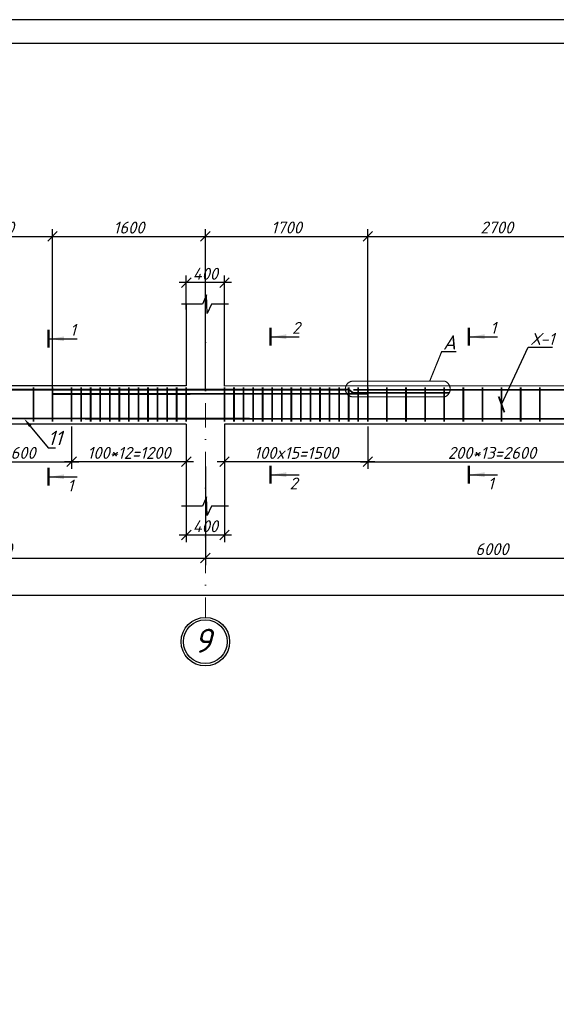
# Model space of a CAD drawing. Header units: millimetres. Extents: x -33345 to 4712671, y -3392 to 121473.
# Tile 532 of 656: x 2659128 to 2670362, y 65899 to 86501. Entities that reach past the tile are written whole.
import ezdxf
from ezdxf import colors
from ezdxf.entities.mleader import LeaderData, LeaderLine
from ezdxf.math import Vec2, Vec3

# ---------------------------------------------------------------- set-up
doc = ezdxf.new("R2010")
doc.units = ezdxf.units.MM
doc.linetypes.add('DASHDOTX2', pattern=[50.8, 25.4, -12.7, 0, -12.7])
doc.layers.add('0.25', color=7, linetype='Continuous', lineweight=25)
doc.layers.add('АСО-Текст', color=7, linetype='Continuous', lineweight=20)
doc.layers.add('Лист', color=7, linetype='Continuous')
doc.styles.add('_text', font='isocpeui.ttf')
doc.styles.add('Arch-Dim', font='isocpeui.ttf', dxfattribs={"height": 200})
doc.styles.add('GOST 2.304', font='isocpeui.ttf')
doc.styles.add('RUSS', font='RUSS.shx', dxfattribs={"width": 0.8, "oblique": 15, "height": 250})
doc.styles.add('Тохир', font='isocpeui.ttf', dxfattribs={"oblique": 2, "height": 250})
doc.dimstyles.new('Islom 94', dxfattribs={"dimtxt": 250, "dimasz": 200, "dimexe": 150, "dimexo": 100, "dimgap": 60, "dimtad": 1, "dimdec": 0, "dimtxsty": '_text', "dimblk": 'OBLIQUE', "dimcen": 0, "dimdle": 150, "dimadec": 0, "dimazin": 0, "dimtfac": 1, "dimtdec": 0, "dimtmove": 0, "dimatfit": 3, "dimfxl": 1, "dimarcsym": 0})

# ---------------------------------------------------------------- blocks, each defined once
blk = doc.blocks.new('*U327')
at = {"layer": '0.25', "color": 5, "linetype": 'Continuous', "lineweight": 25, "ltscale": 100}
blk.add_lwpolyline([(-125914, 0), (0, 0), (0, 42000), (-125914, 42000), (-125914, 0)], dxfattribs=at)
at = {"layer": '0.25', "color": 7, "linetype": 'Continuous', "lineweight": 30, "ltscale": 100}
blk.add_lwpolyline([(-123914, 500), (-500, 500), (-500, 41500), (-123914, 41500), (-123914, 500)], dxfattribs=at)
blk = doc.blocks.new('_Oblique')
at = {"color": 0, "linetype": 'ByBlock', "lineweight": -2}
blk.add_line((-0.5, -0.5), (0.5, 0.5), dxfattribs=at)
blk = doc.blocks.new('*D1424')
at = {"color": 0, "lineweight": -2, "ltscale": 10, "transparency": 16777216}
for p, q in [((2662615, 76322), (2662615, 75567)), ((2663415, 76322), (2663415, 75567)), ((2663565, 75717), (2662465, 75717))]:
    blk.add_line(p, q, dxfattribs=at)
at = {"layer": 'Defpoints', "color": 0, "ltscale": 10, "transparency": 16777216}
for p in [(2662615, 76422), (2663415, 76422), (2662615, 75717)]:
    blk.add_point(p, dxfattribs=at)
at = {"color": 0, "lineweight": -2, "ltscale": 10, "transparency": 16777216, "xscale": 200, "yscale": 200, "zscale": 200, "rotation": 180}
blk.add_blockref('_Oblique', (2662615, 75717), dxfattribs=at)
at = {"color": 0, "lineweight": -2, "ltscale": 10, "transparency": 16777216, "xscale": 200, "yscale": 200, "zscale": 200}
blk.add_blockref('_Oblique', (2663415, 75717), dxfattribs=at)
at = {"color": 0, "ltscale": 10, "transparency": 16777216, "insert": (2663015, 75902), "char_height": 250, "attachment_point": 5, "style": '_text'}
blk.add_mtext('400', dxfattribs=at)
blk = doc.blocks.new('*D1425')
at = {"color": 0, "lineweight": -2, "ltscale": 10, "transparency": 16777216}
for p, q in [((2663565, 81000), (2662465, 81000)), ((2662615, 80439), (2662615, 81150)), ((2663415, 80439), (2663415, 81150))]:
    blk.add_line(p, q, dxfattribs=at)
at = {"layer": 'Defpoints', "color": 0, "ltscale": 10, "transparency": 16777216}
for p in [(2662615, 81000), (2662615, 80339), (2663415, 80339)]:
    blk.add_point(p, dxfattribs=at)
at = {"color": 0, "lineweight": -2, "ltscale": 10, "transparency": 16777216, "xscale": 200, "yscale": 200, "zscale": 200, "rotation": 180}
blk.add_blockref('_Oblique', (2662615, 81000), dxfattribs=at)
at = {"color": 0, "lineweight": -2, "ltscale": 10, "transparency": 16777216, "xscale": 200, "yscale": 200, "zscale": 200}
blk.add_blockref('_Oblique', (2663415, 81000), dxfattribs=at)
at = {"color": 0, "ltscale": 10, "transparency": 16777216, "insert": (2663015, 81185), "char_height": 250, "attachment_point": 5, "style": '_text'}
blk.add_mtext('400', dxfattribs=at)
blk = doc.blocks.new('*D2877')
at = {"color": 0, "lineweight": -2, "ltscale": 10, "transparency": 16777216}
for p, q in [((2654215, 77152), (2654215, 75087)), ((2663015, 77152), (2663015, 75087)), ((2654065, 75237), (2663165, 75237))]:
    blk.add_line(p, q, dxfattribs=at)
at = {"layer": 'Defpoints', "color": 0, "ltscale": 10, "transparency": 16777216}
for p in [(2654215, 77252, 1359241), (2663015, 77252, 1359241), (2663015, 75237)]:
    blk.add_point(p, dxfattribs=at)
at = {"color": 0, "lineweight": -2, "ltscale": 10, "transparency": 16777216, "xscale": 200, "yscale": 200, "zscale": 200, "rotation": 180}
blk.add_blockref('_Oblique', (2654215, 75237), dxfattribs=at)
at = {"color": 0, "lineweight": -2, "ltscale": 10, "transparency": 16777216, "xscale": 200, "yscale": 200, "zscale": 200}
blk.add_blockref('_Oblique', (2663015, 75237), dxfattribs=at)
at = {"color": 0, "ltscale": 10, "transparency": 16777216, "insert": (2658615, 75422), "char_height": 250, "attachment_point": 5, "style": '_text'}
blk.add_mtext('4400', dxfattribs=at)
blk = doc.blocks.new('*D2878')
at = {"color": 0, "lineweight": -2, "ltscale": 10, "transparency": 16777216}
for p, q in [((2663015, 77152), (2663015, 75087)), ((2675015, 77152), (2675015, 75087)), ((2662865, 75237), (2675165, 75237))]:
    blk.add_line(p, q, dxfattribs=at)
at = {"layer": 'Defpoints', "color": 0, "ltscale": 10, "transparency": 16777216}
for p in [(2663015, 77252, 1359241), (2675015, 77252, 1359241), (2675015, 75237)]:
    blk.add_point(p, dxfattribs=at)
at = {"color": 0, "lineweight": -2, "ltscale": 10, "transparency": 16777216, "xscale": 200, "yscale": 200, "zscale": 200, "rotation": 180}
blk.add_blockref('_Oblique', (2663015, 75237), dxfattribs=at)
at = {"color": 0, "lineweight": -2, "ltscale": 10, "transparency": 16777216, "xscale": 200, "yscale": 200, "zscale": 200}
blk.add_blockref('_Oblique', (2675015, 75237), dxfattribs=at)
at = {"color": 0, "ltscale": 10, "transparency": 16777216, "insert": (2669015, 75422), "char_height": 250, "attachment_point": 5, "style": '_text'}
blk.add_mtext('6000', dxfattribs=at)
blk = doc.blocks.new('*D2880')
at = {"color": 0, "lineweight": -2, "ltscale": 10, "transparency": 16777216}
for p, q in [((2568215, 77052), (2568215, 74302)), ((2687015, 77052), (2687015, 74302)), ((2687165, 74452), (2568065, 74452))]:
    blk.add_line(p, q, dxfattribs=at)
at = {"layer": 'Defpoints', "color": 0, "ltscale": 10, "transparency": 16777216}
for p in [(2568215, 77152, 1359241), (2687015, 77152), (2568215, 74452)]:
    blk.add_point(p, dxfattribs=at)
at = {"color": 0, "lineweight": -2, "ltscale": 10, "transparency": 16777216, "xscale": 200, "yscale": 200, "zscale": 200, "rotation": 180}
blk.add_blockref('_Oblique', (2568215, 74452), dxfattribs=at)
at = {"color": 0, "lineweight": -2, "ltscale": 10, "transparency": 16777216, "xscale": 200, "yscale": 200, "zscale": 200}
blk.add_blockref('_Oblique', (2687015, 74452), dxfattribs=at)
at = {"color": 0, "ltscale": 10, "transparency": 16777216, "insert": (2627615, 74637), "char_height": 250, "attachment_point": 5, "style": '_text'}
blk.add_mtext('59400', dxfattribs=at)
blk = doc.blocks.new('*D1476')
at = {"color": 0, "lineweight": -2, "ltscale": 10, "transparency": 16777216}
for p, q in [((2666415, 77877), (2666415, 77102)), ((2671615, 77877), (2671615, 77102)), ((2666265, 77252), (2671765, 77252))]:
    blk.add_line(p, q, dxfattribs=at)
at = {"layer": 'Defpoints', "color": 0, "ltscale": 10, "transparency": 16777216}
for p in [(2666415, 77977, 1359241), (2671615, 77977, 1359241), (2671615, 77252)]:
    blk.add_point(p, dxfattribs=at)
at = {"color": 0, "lineweight": -2, "ltscale": 10, "transparency": 16777216, "xscale": 200, "yscale": 200, "zscale": 200, "rotation": 180}
blk.add_blockref('_Oblique', (2666415, 77252), dxfattribs=at)
at = {"color": 0, "lineweight": -2, "ltscale": 10, "transparency": 16777216, "xscale": 200, "yscale": 200, "zscale": 200}
blk.add_blockref('_Oblique', (2671615, 77252), dxfattribs=at)
at = {"color": 0, "ltscale": 10, "transparency": 16777216, "insert": (2669015, 77437), "char_height": 250, "attachment_point": 5, "style": '_text'}
blk.add_mtext('200*13=2600', dxfattribs=at)
blk = doc.blocks.new('*D1484')
at = {"color": 0, "lineweight": -2, "ltscale": 10, "transparency": 16777216}
for p, q in [((2666415, 77991), (2666415, 77102)), ((2663415, 77759), (2663415, 77102)), ((2666565, 77252), (2663265, 77252))]:
    blk.add_line(p, q, dxfattribs=at)
at = {"layer": 'Defpoints', "color": 0, "ltscale": 10, "transparency": 16777216}
for p in [(2666415, 78091), (2663415, 77859), (2663415, 77252)]:
    blk.add_point(p, dxfattribs=at)
at = {"color": 0, "lineweight": -2, "ltscale": 10, "transparency": 16777216, "xscale": 200, "yscale": 200, "zscale": 200, "rotation": 180}
blk.add_blockref('_Oblique', (2663415, 77252), dxfattribs=at)
at = {"color": 0, "lineweight": -2, "ltscale": 10, "transparency": 16777216, "xscale": 200, "yscale": 200, "zscale": 200}
blk.add_blockref('_Oblique', (2666415, 77252), dxfattribs=at)
at = {"color": 0, "ltscale": 10, "transparency": 16777216, "insert": (2664915, 77437), "char_height": 250, "attachment_point": 5, "style": '_text'}
blk.add_mtext('100x15=1500', dxfattribs=at)
blk = doc.blocks.new('*D2882')
at = {"color": 0, "lineweight": -2, "ltscale": 10, "transparency": 16777216}
for p, q in [((2660215, 77991), (2660215, 77102)), ((2662615, 77939), (2662615, 77102)), ((2662765, 77252), (2660065, 77252))]:
    blk.add_line(p, q, dxfattribs=at)
at = {"layer": 'Defpoints', "color": 0, "ltscale": 10, "transparency": 16777216}
for p in [(2660215, 78091, 1359241), (2662615, 78039, 1359241), (2660215, 77252)]:
    blk.add_point(p, dxfattribs=at)
at = {"color": 0, "lineweight": -2, "ltscale": 10, "transparency": 16777216, "xscale": 200, "yscale": 200, "zscale": 200, "rotation": 180}
blk.add_blockref('_Oblique', (2660215, 77252), dxfattribs=at)
at = {"color": 0, "lineweight": -2, "ltscale": 10, "transparency": 16777216, "xscale": 200, "yscale": 200, "zscale": 200}
blk.add_blockref('_Oblique', (2662615, 77252), dxfattribs=at)
at = {"color": 0, "ltscale": 10, "transparency": 16777216, "insert": (2661415, 77437), "char_height": 250, "attachment_point": 5, "style": '_text'}
blk.add_mtext('100*12=1200', dxfattribs=at)
blk = doc.blocks.new('*D1489')
at = {"color": 0, "lineweight": -2, "ltscale": 10, "transparency": 16777216}
for p, q in [((2657015, 77891), (2657015, 77102)), ((2660215, 77891), (2660215, 77102)), ((2656865, 77252), (2660365, 77252))]:
    blk.add_line(p, q, dxfattribs=at)
at = {"layer": 'Defpoints', "color": 0, "ltscale": 10, "transparency": 16777216}
for p in [(2657015, 77991), (2660215, 77991), (2660215, 77252)]:
    blk.add_point(p, dxfattribs=at)
at = {"color": 0, "lineweight": -2, "ltscale": 10, "transparency": 16777216, "xscale": 200, "yscale": 200, "zscale": 200, "rotation": 180}
blk.add_blockref('_Oblique', (2657015, 77252), dxfattribs=at)
at = {"color": 0, "lineweight": -2, "ltscale": 10, "transparency": 16777216, "xscale": 200, "yscale": 200, "zscale": 200}
blk.add_blockref('_Oblique', (2660215, 77252), dxfattribs=at)
at = {"color": 0, "ltscale": 10, "transparency": 16777216, "insert": (2658615, 77437), "char_height": 250, "attachment_point": 5, "style": '_text'}
blk.add_mtext('200*8=1600', dxfattribs=at)
blk = doc.blocks.new('*D2903')
at = {"color": 0, "lineweight": -2, "transparency": 16777216}
for p, q in [((2657615, 78773), (2657615, 82116)), ((2659815, 78769), (2659815, 82116)), ((2657465, 81966), (2659965, 81966))]:
    blk.add_line(p, q, dxfattribs=at)
at = {"layer": 'Defpoints', "color": 0, "transparency": 16777216}
for p in [(2659815, 81966), (2657615, 78673, 1359241), (2659815, 78669, 1359241)]:
    blk.add_point(p, dxfattribs=at)
at = {"color": 0, "lineweight": -2, "transparency": 16777216, "xscale": 200, "yscale": 200, "zscale": 200, "rotation": 180}
blk.add_blockref('_Oblique', (2657615, 81966), dxfattribs=at)
at = {"color": 0, "lineweight": -2, "transparency": 16777216, "xscale": 200, "yscale": 200, "zscale": 200}
blk.add_blockref('_Oblique', (2659815, 81966), dxfattribs=at)
at = {"color": 0, "lineweight": 0, "transparency": 16777216, "insert": (2658715, 82151), "char_height": 250, "attachment_point": 5, "style": '_text'}
blk.add_mtext('1100', dxfattribs=at)
blk = doc.blocks.new('*D2904')
at = {"color": 0, "lineweight": -2, "transparency": 16777216}
for p, q in [((2659815, 78769), (2659815, 82116)), ((2663015, 78771), (2663015, 82116)), ((2659665, 81966), (2663165, 81966))]:
    blk.add_line(p, q, dxfattribs=at)
at = {"layer": 'Defpoints', "color": 0, "transparency": 16777216}
for p in [(2663015, 81966), (2659815, 78669, 1359241), (2663015, 78671, 1359241)]:
    blk.add_point(p, dxfattribs=at)
at = {"color": 0, "lineweight": -2, "transparency": 16777216, "xscale": 200, "yscale": 200, "zscale": 200, "rotation": 180}
blk.add_blockref('_Oblique', (2659815, 81966), dxfattribs=at)
at = {"color": 0, "lineweight": -2, "transparency": 16777216, "xscale": 200, "yscale": 200, "zscale": 200}
blk.add_blockref('_Oblique', (2663015, 81966), dxfattribs=at)
at = {"color": 0, "lineweight": 0, "transparency": 16777216, "insert": (2661415, 82151), "char_height": 250, "attachment_point": 5, "style": '_text'}
blk.add_mtext('1600', dxfattribs=at)
blk = doc.blocks.new('*D2905')
at = {"color": 0, "lineweight": -2, "transparency": 16777216}
for p, q in [((2663015, 78771), (2663015, 82116)), ((2666415, 78773), (2666415, 82116)), ((2662865, 81966), (2666565, 81966))]:
    blk.add_line(p, q, dxfattribs=at)
at = {"layer": 'Defpoints', "color": 0, "transparency": 16777216}
for p in [(2666415, 81966), (2663015, 78671, 1359241), (2666415, 78673, 1359241)]:
    blk.add_point(p, dxfattribs=at)
at = {"color": 0, "lineweight": -2, "transparency": 16777216, "xscale": 200, "yscale": 200, "zscale": 200, "rotation": 180}
blk.add_blockref('_Oblique', (2663015, 81966), dxfattribs=at)
at = {"color": 0, "lineweight": -2, "transparency": 16777216, "xscale": 200, "yscale": 200, "zscale": 200}
blk.add_blockref('_Oblique', (2666415, 81966), dxfattribs=at)
at = {"color": 0, "lineweight": 0, "transparency": 16777216, "insert": (2664715, 82153), "char_height": 250, "attachment_point": 5, "style": '_text'}
blk.add_mtext('1700', dxfattribs=at)
blk = doc.blocks.new('*D2906')
at = {"color": 0, "lineweight": -2, "transparency": 16777216}
for p, q in [((2666415, 78773), (2666415, 82116)), ((2671815, 78769), (2671815, 82116)), ((2666265, 81966), (2671965, 81966))]:
    blk.add_line(p, q, dxfattribs=at)
at = {"layer": 'Defpoints', "color": 0, "transparency": 16777216}
for p in [(2671815, 81966), (2666415, 78673, 1359241), (2671815, 78669, 1359241)]:
    blk.add_point(p, dxfattribs=at)
at = {"color": 0, "lineweight": -2, "transparency": 16777216, "xscale": 200, "yscale": 200, "zscale": 200, "rotation": 180}
blk.add_blockref('_Oblique', (2666415, 81966), dxfattribs=at)
at = {"color": 0, "lineweight": -2, "transparency": 16777216, "xscale": 200, "yscale": 200, "zscale": 200}
blk.add_blockref('_Oblique', (2671815, 81966), dxfattribs=at)
at = {"color": 0, "lineweight": 0, "transparency": 16777216, "insert": (2669115, 82153), "char_height": 250, "attachment_point": 5, "style": '_text'}
blk.add_mtext('2700', dxfattribs=at)
blk = doc.blocks.new('_ArchTick')
at = {"color": 0, "linetype": 'ByBlock', "const_width": 0.15}
blk.add_lwpolyline([(-0.5, -0.5), (0.5, 0.5)], dxfattribs=at)
blk = doc.blocks.new('asdfsad')
at = {"layer": 'АСО-Текст', "char_height": 300, "width": 4488.273, "attachment_point": 1, "style": 'RUSS'}
for insert in [(1262235.5, -413358.2), (1255930.4, -416387.8)]:
    blk.add_mtext('\\pi1133.11364;Продольная\\P\\pi1308.11364;арматура \\P\\pi1474.93182;колонны', dxfattribs=dict(at, insert=insert))

msp = doc.modelspace()

# ---------------------------------------------------------------- linework, layer by layer
at = {"color": 177, "ltscale": 10, "true_color": 0x293189}
for p, q in [((2662614.996, 80553.939), (2662614.996, 78841.039)), ((2662614.996, 80550.332), (2662614.996, 78841.039)), ((2662614.996, 78041.039), (2662614.996, 76324.533))]:
    msp.add_line(p, q, dxfattribs=at)
at = {"color": 1, "linetype": 'DASHDOTX2', "lineweight": 5, "ltscale": 20}
msp.add_line((2663015.152, 80510.221), (2663015.152, 73993.17), dxfattribs=at)
at = {"color": 177, "lineweight": 25, "ltscale": 10, "true_color": 0x293189}
for p, q in [((2663414.996, 78834.955), (2663414.996, 80550.332)), ((2662614.996, 78841.039), (2654614.996, 78834.955)), ((2674614.996, 78841.039), (2663414.996, 78834.955)), ((2662614.996, 78041.039), (2654614.996, 78038.644)), ((2674614.996, 78041.039), (2663414.996, 78038.644)), ((2663414.996, 78038.644), (2663414.996, 76324.533))]:
    msp.add_line(p, q, dxfattribs=at)
at = {"color": 116, "true_color": 0x136734}
for p, q in [((2659758.46, 79824.248), (2660330.168, 79824.248)), ((2664406.849, 79867.691), (2664978.557, 79867.691)), ((2668558.46, 79867.691), (2669130.168, 79867.691)), ((2659758.46, 76937.035), (2660330.168, 76937.035)), ((2664406.849, 76980.478), (2664978.557, 76980.478)), ((2668558.46, 76980.478), (2669130.168, 76980.478))]:
    msp.add_line(p, q, dxfattribs=at)
at = {"color": 7}
for points in [[(2663500.999, 80550.332), (2663143.594, 80550.332), (2663052.343, 80356.153), (2663043.559, 80549.22), (2663035.828, 80740.959), (2662954.065, 80550.332), (2662515.751, 80550.332)], [(2663500.999, 76324.533), (2663143.594, 76324.533), (2663052.343, 76130.353), (2663043.559, 76323.42), (2663035.828, 76515.16), (2662954.065, 76324.533), (2662515.751, 76324.533)]]:
    msp.add_lwpolyline(points, dxfattribs=at)
at = {"color": 116, "linetype": 'Continuous', "lineweight": 50, "ltscale": 100, "true_color": 0x136734}
for points in [[(2659733.46, 79639.524), (2659733.46, 80008.971)], [(2664381.849, 79682.967), (2664381.849, 80052.415)], [(2668533.46, 79682.967), (2668533.46, 80052.415)], [(2659733.46, 76752.311), (2659733.46, 77121.759)], [(2664381.849, 76795.754), (2664381.849, 77165.202)], [(2668533.46, 76795.754), (2668533.46, 77165.202)]]:
    msp.add_lwpolyline(points, dxfattribs=at)
at = {"color": 18, "true_color": 0x000000, "const_width": 25, "elevation": -1359241.496}
msp.add_lwpolyline([(2667710.202, 78936.683), (2667961.649, 79555.371), (2668266.461, 79554.356)], dxfattribs=at)
msp.add_lwpolyline([(2668031.955, 78610.759), (2666075.835, 78610.759, -0.795863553), (2666075.835, 78936.683), (2668031.955, 78936.683, -0.661963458), (2668031.955, 78610.759)], format="xyb", dxfattribs=at)
at = {"ltscale": 100, "const_width": 36.895, "elevation": -1359241.496}
msp.add_lwpolyline([(2668125.2, 78695.24), (2666124.428, 78693.741), (2666124.428, 78693.741), (2666124.428, 78693.741), (2666124.428, 78693.741, -0.177499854), (2666085.647, 78707.94), (2666039.396, 78747.081, 0.177499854), (2666000.615, 78761.281), (2665945.647, 78760.683), (2645516.948, 78755.928)], format="xyb", dxfattribs=at)
at = {"color": 32, "ltscale": 100, "true_color": 0xcd6928, "const_width": 36.895}
for points in [[(2659415.307, 78810.129), (2659415.307, 78091.476)], [(2659415.307, 78810.129), (2659415.307, 78091.476)], [(2659815.307, 78810.129), (2659815.307, 78091.476)], [(2659815.307, 78810.129), (2659815.307, 78091.476)], [(2660214.686, 78810.129), (2660214.686, 78091.476)], [(2660214.686, 78810.129), (2660214.686, 78091.476)], [(2660414.686, 78810.129), (2660414.686, 78091.476)], [(2660614.686, 78810.129), (2660614.686, 78091.476)], [(2660814.686, 78810.129), (2660814.686, 78091.476)], [(2661014.686, 78810.129), (2661014.686, 78091.476)], [(2661214.686, 78810.129), (2661214.686, 78091.476)], [(2661414.686, 78810.129), (2661414.686, 78091.476)], [(2661614.686, 78810.129), (2661614.686, 78091.476)], [(2661814.686, 78810.129), (2661814.686, 78091.476)], [(2662014.686, 78810.129), (2662014.686, 78091.476)], [(2662214.686, 78810.129), (2662214.686, 78091.476)], [(2662414.686, 78810.129), (2662414.686, 78091.476)], [(2662614.686, 78810.129), (2662614.686, 78091.476)], [(2663414.996, 78810.129), (2663414.996, 78091.476)], [(2663614.996, 78810.129), (2663614.996, 78091.476)], [(2663814.996, 78810.129), (2663814.996, 78091.476)], [(2664014.996, 78810.129), (2664014.996, 78091.476)], [(2664214.996, 78810.129), (2664214.996, 78091.476)], [(2664414.996, 78810.129), (2664414.996, 78091.476)], [(2664614.996, 78810.129), (2664614.996, 78091.476)], [(2664814.996, 78810.129), (2664814.996, 78091.476)], [(2665014.996, 78810.129), (2665014.996, 78091.476)], [(2665214.996, 78810.129), (2665214.996, 78091.476)], [(2665414.996, 78810.129), (2665414.996, 78091.476)], [(2665614.996, 78810.129), (2665614.996, 78091.476)], [(2665814.996, 78810.129), (2665814.996, 78091.476)], [(2665814.996, 78810.129), (2665814.996, 78091.476)], [(2666014.996, 78810.129), (2666014.996, 78091.476)], [(2666214.996, 78810.129), (2666214.996, 78091.476)], [(2666414.996, 78810.129), (2666414.996, 78091.476)], [(2666814.996, 78810.129), (2666814.996, 78091.476)], [(2667214.996, 78810.129), (2667214.996, 78091.476)], [(2667614.996, 78810.129), (2667614.996, 78091.476)], [(2668014.996, 78810.129), (2668014.996, 78091.476)], [(2668414.996, 78810.129), (2668414.996, 78091.476)], [(2668814.996, 78810.129), (2668814.996, 78091.476)], [(2669214.996, 78810.129), (2669214.996, 78091.476)], [(2669614.996, 78810.129), (2669614.996, 78091.476)], [(2670014.996, 78810.129), (2670014.996, 78091.476)]]:
    msp.add_lwpolyline(points, dxfattribs=at)
at = {"ltscale": 100, "const_width": 36.895, "elevation": -1359241.496}
msp.add_lwpolyline([(2687363.952, 78760.546), (2666111.461, 78755.928)], dxfattribs=at)
at = {"color": 5, "ltscale": 100, "const_width": 36.895}
msp.add_lwpolyline([(2659814.996, 78668.616), (2666414.996, 78672.533)], dxfattribs=at)
at = {"ltscale": 100, "const_width": 36.895}
msp.add_lwpolyline([(2672898.33, 78215.906), (2670897.558, 78218.124), (2670897.558, 78218.124), (2670897.558, 78218.124), (2670897.558, 78218.124, 0.177499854), (2670858.772, 78203.938), (2670812.507, 78164.814, -0.177499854), (2670773.72, 78150.629), (2665481.576, 78151.277), (2649081.461, 78160.896)], format="xyb", dxfattribs=at)
at = {"color": 18, "ltscale": 15, "true_color": 0x000000}
msp.add_circle((2663015.152, 73485.656), 507.514, dxfattribs=at)
at = {"color": 1, "lineweight": 30, "ltscale": 15}
msp.add_circle((2663015.152, 73485.656), 457.514, dxfattribs=at)
at = {"color": 116, "true_color": 0x136734}
for points in [[(2659758.46, 79824.248), (2660058.91, 79874.526), (2660058.91, 79773.97)], [(2664406.849, 79867.691), (2664707.299, 79917.969), (2664707.299, 79817.413)], [(2668558.46, 79867.691), (2668858.91, 79917.969), (2668858.91, 79817.413)], [(2659758.46, 76937.035), (2660058.91, 76987.313), (2660058.91, 76886.757)], [(2664406.849, 76980.478), (2664707.299, 77030.756), (2664707.299, 76930.2)], [(2668558.46, 76980.478), (2668858.91, 77030.756), (2668858.91, 76930.2)]]:
    msp.add_solid(points, dxfattribs=at)

# ---------------------------------------------------------------- block references
at = {"lineweight": 25, "xscale": 0.9162906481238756, "yscale": 0.9162906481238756, "zscale": 0.9162906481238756}
for p in [(1103190.092, 458811.149, 1359241.5), (1145190.092, 458811.149, 1359241.5), (1187190.092, 458811.149, 1359241.5)]:
    msp.add_blockref('asdfsad', p, dxfattribs=at)
at = {"layer": 'Лист', "ltscale": 100, "transparency": 33554687}
msp.add_blockref('*U327', (2690204.686, 44501.326, 1359241.5), dxfattribs=at)

# ---------------------------------------------------------------- texts
at = {"color": 116, "true_color": 0x136734, "style": '_text'}
for s, p in [('1', (2660127.513, 76628.196)), ('2', (2664775.902, 76671.639)), ('1', (2668927.513, 76671.639))]:
    msp.add_text(s, height=250, dxfattribs=at).set_placement(p)
at = {"color": 116, "true_color": 0x136734, "char_height": 250, "width": 186.33523, "attachment_point": 1, "style": '_text'}
for s, insert in [('2', (2664829.323, 80178.594)), ('1', (2668980.934, 80178.594)), ('1', (2660180.934, 80135.151))]:
    msp.add_mtext(s, dxfattribs=dict(at, insert=insert))
at = {"color": 18, "true_color": 0x000000, "insert": (2667989.494, 79898.96, -1359241.496), "char_height": 300, "width": 227.18182, "attachment_point": 1, "style": 'Arch-Dim'}
msp.add_mtext('A', dxfattribs=at)
at = {"insert": (2663144.825, 73257.669, 473082.499), "char_height": 500, "width": 333.15362, "attachment_point": 9, "style": 'GOST 2.304'}
msp.add_mtext('9', dxfattribs=at)

# ---------------------------------------------------------------- dimensions: what is measured, and where the dimension line sits
at = {"color": 154, "lineweight": 0}
for base, p1, p2, picture, middle in [((2659815.307, 81965.919, -1359241.496), (2657614.996, 78672.533), (2659815.307, 78668.616), '*D2903', (2658715.152, 82150.919, -1359241.496)), ((2663015.152, 81965.919, -1359241.496), (2659815.307, 78668.616), (2663015.152, 78670.515), '*D2904', (2661415.229, 82150.919, -1359241.496)), ((2666414.996, 81965.919, -1359241.496), (2663015.152, 78670.515), (2666414.996, 78672.533), '*D2905', (2664715.074, 82152.529, -1359241.496)), ((2671814.996, 81965.919, -1359241.496), (2666414.996, 78672.533), (2671814.996, 78668.616), '*D2906', (2669114.996, 82152.529, -1359241.496))]:
    dim = msp.add_linear_dim(base=base, p1=p1, p2=p2, dimstyle='Islom 94', override={"dimlfac": 0.5, "dimtmove": 1}, dxfattribs=at)
    dim.commit()
    dim.dimension.update_dxf_attribs({"geometry": picture, "text_midpoint": middle})
at = {"color": 177, "ltscale": 10, "true_color": 0x293189}
for base, p1, p2, text, picture, middle in [((2662614.996, 80999.817), (2663414.996, 80338.989), (2662614.996, 80338.989), '400', '*D1425', (2663014.996, 81184.817)), ((2663414.996, 77251.951), (2666414.996, 78091.476), (2663414.996, 77859.271), '100x15=<>', '*D1484', (2664914.996, 77436.951)), ((2660214.686, 77251.951, -1359241.496), (2657015.307, 77991.476, -1359241.496), (2660214.686, 77991.476, -1359241.496), '200*8=<>', '*D1489', (2658614.996, 77436.951, -1359241.496)), ((2671614.996, 77251.951, -1359241.496), (2666414.996, 77977.376), (2671614.996, 77977.376), '200*13=<>', '*D1476', (2669014.996, 77436.951, -1359241.496)), ((2662614.996, 75717.454), (2663414.996, 76421.806), (2662614.996, 76421.806), '400', '*D1424', (2663014.996, 75902.454))]:
    dim = msp.add_linear_dim(base=base, p1=p1, p2=p2, text=text, dimstyle='Islom 94', override={"dimlfac": 0.5}, dxfattribs=at)
    dim.commit()
    dim.dimension.update_dxf_attribs({"geometry": picture, "text_midpoint": middle})
dim = msp.add_linear_dim(base=(2660214.686, 77251.951, -1359241.496), p1=(2662614.996, 78038.644), p2=(2660214.686, 78091.476), angle=180, text='100*12=<>', dimstyle='Islom 94', override={"dimlfac": 0.5}, dxfattribs=at)
dim.commit()
dim.dimension.update_dxf_attribs({"geometry": '*D2882', "text_midpoint": (2661414.841, 77436.951, -1359241.496)})
for base, p1, p2, picture, middle in [((2568215.152, 74452.396, -1359241.496), (2687015.152, 77151.696, -1359241.496), (2568215.152, 77151.696), '*D2880', (2627615.152, 74637.396, -1359241.496)), ((2663015.152, 75236.924, -1359241.496), (2654215.152, 77251.696), (2663015.152, 77251.696), '*D2877', (2658615.152, 75421.924, -1359241.496)), ((2675015.152, 75236.924, -1359241.496), (2663015.152, 77251.696), (2675015.152, 77251.696), '*D2878', (2669015.152, 75421.924, -1359241.496))]:
    dim = msp.add_linear_dim(base=base, p1=p1, p2=p2, dimstyle='Islom 94', override={"dimlfac": 0.5}, dxfattribs=at)
    dim.commit()
    dim.dimension.update_dxf_attribs({"geometry": picture, "text_midpoint": middle})

# ---------------------------------------------------------------- leaders
at = {"lineweight": 25}
ml = msp.add_multileader_mtext('Standard', dxfattribs=at)
ml.set_content('Х-1', color=256, style='Тохир')
ml.set_leader_properties()
ml.set_arrow_properties(name='ARCHTICK')
ml.build(insert=Vec2(0, 0))
ml.multileader.update_dxf_attribs({"text_left_attachment_type": 6, "text_right_attachment_type": 6, "dogleg_length": 0.36, "arrow_head_size": 250})
ctx = ml.context
ctx.base_point, ctx.char_height, ctx.arrow_head_size, ctx.plane_origin = Vec3(2669770.171, 79645.892), 250, 250, Vec3(2650411.698, 75472.118)
ctx.left_attachment, ctx.right_attachment, ctx.text_align_type = 6, 6, 1
notes = []
notes.append((ctx, [(1, (1, 1, 0), (2669769.811, 79645.892), (1, 0), 0.36, [(0, [(2669214.996, 78450.802)], 0, [])])]))
ctx.mtext.insert, ctx.mtext.alignment, ctx.mtext.flow_direction = Vec3(2670075.219, 79945.892), 2, 5
at = {"color": 226, "lineweight": 25, "true_color": 0x691c66}
ml = msp.add_multileader_mtext('Standard', dxfattribs=at)
ml.set_content('11', color=(105, 28, 102), style='Тохир')
ml.set_leader_properties()
ml.build(insert=Vec2(0, 0))
ml.multileader.update_dxf_attribs({"text_left_attachment_type": 6, "text_right_attachment_type": 6, "dogleg_length": 0.36, "arrow_head_size": 200})
ctx = ml.context
ctx.base_point, ctx.char_height, ctx.arrow_head_size, ctx.plane_origin = Vec3(2659725.89, 77540.128), 300, 200, Vec3(2636271.25, 73646.885)
ctx.left_attachment, ctx.right_attachment, ctx.text_align_type = 6, 6, 1
notes.append((ctx, [(1, (1, 1, 0), (2659725.53, 77540.128), (1, 0), 0.36, [(0, [(2659222.133, 78152.924)], 0, [])])]))
ctx.mtext.insert, ctx.mtext.width, ctx.mtext.alignment, ctx.mtext.flow_direction = Vec3(2659865.173, 77900.128), 148.95385, 2, 5
for ctx, leaders in notes:
    for number, flags, end, landing, length, lines in leaders:
        leader = LeaderData()
        leader.index, (leader.has_last_leader_line, leader.has_dogleg_vector, leader.attachment_direction) = number, flags
        leader.last_leader_point, leader.dogleg_vector, leader.dogleg_length = Vec3(end), Vec3(landing), length
        for number, points, colour, breaks in lines:
            line = LeaderLine()
            line.index, line.vertices, line.color, line.breaks = number, Vec3.list(points), colors.encode_raw_color(colour), breaks
            leader.lines.append(line)
        ctx.leaders.append(leader)

doc.saveas('drawing.dxf')
